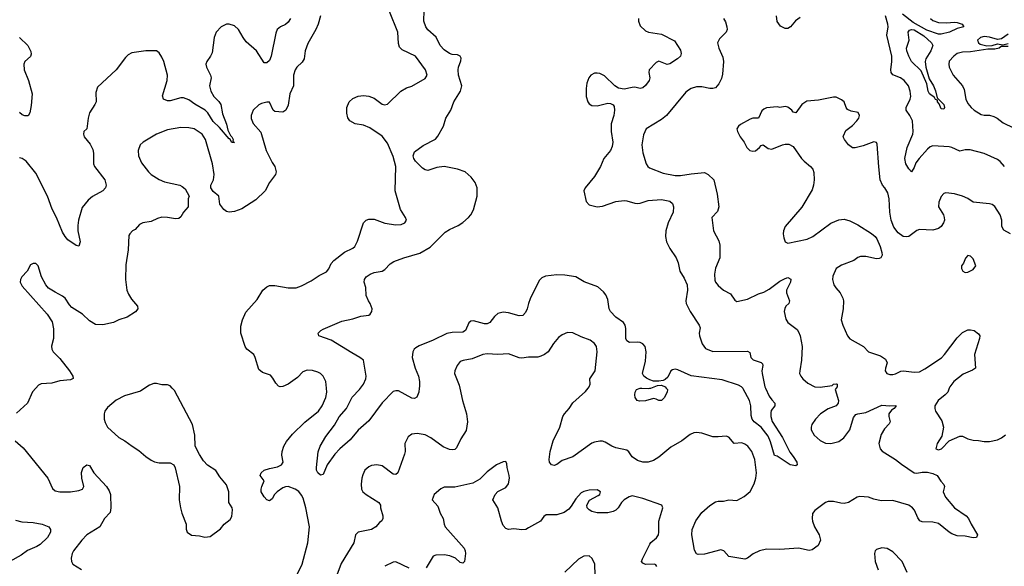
# Model space of a CAD drawing. Header units: inches. Extents: x 1473912 to 1647258, y 640388 to 773423.
# Tile 344 of 420: x 1586211 to 1593541, y 648675 to 652742. Entities that reach past the tile are written whole.
import ezdxf

# ---------------------------------------------------------------- set-up
doc = ezdxf.new("R2010")
doc.units = ezdxf.units.IN
doc.header["$MEASUREMENT"] = 0
for name, color, linetype in [('B5684', 7, 'Continuous'), ('B5685', 7, 'Continuous'), ('B5694', 7, 'Continuous'), ('B5695', 7, 'Continuous')]:
    doc.layers.add(name, color=color, linetype=linetype)

msp = doc.modelspace()

# ---------------------------------------------------------------- linework, layer by layer
at = {"layer": 'B5684', "color": 5}
for points, elevation in [([(1586330.9, 650000), (1586307.2, 649972.8), (1586268, 649890), (1586186.6, 649813.4)], 740), ([(1587141.4, 650000), (1587110, 649979.3), (1586990, 649942.9), (1586929.3, 649910.7), (1586863.9, 649856.1), (1586844.4, 649830), (1586838.7, 649810), (1586840.3, 649770), (1586846.2, 649746.2), (1586865.5, 649710), (1586950, 649633.1), (1586993.4, 649610), (1587048.3, 649568.3), (1587097.8, 649537.8), (1587150, 649492), (1587190, 649464.9), (1587213.3, 649453.3), (1587250, 649444.4), (1587330, 649444.9), (1587357.3, 649430), (1587368.2, 649408.2), (1587400.4, 649270), (1587398.7, 649170), (1587407.7, 649110), (1587418.8, 649070), (1587450.7, 648990), (1587451, 648951), (1587458, 648930), (1587490, 648906), (1587550, 648901), (1587590, 648891), (1587630, 648898), (1587706.3, 648953.7), (1587734, 648990), (1587776.6, 649023.4), (1587790, 649044.7), (1587795.1, 649095.1), (1587792, 649110), (1587767.8, 649150), (1587767.2, 649230), (1587750, 649280.9), (1587700.5, 649340.5), (1587670, 649388.7), (1587607.9, 649427.9), (1587579.3, 649459.3), (1587548.2, 649508.2), (1587517.6, 649570), (1587513.6, 649650), (1587497.6, 649730), (1587363.3, 649983.3), (1587346.9, 650000)], 760), ([(1588230, 648518.4), (1588312.6, 648690), (1588357.1, 648850), (1588368.1, 648970), (1588340.5, 649110), (1588321.4, 649181.4), (1588310, 649205.6), (1588290, 649231.1), (1588262.4, 649250), (1588210, 649269.8), (1588190, 649267.7), (1588170, 649259.3), (1588128, 649230), (1588107.7, 649210), (1588090, 649177.2), (1588070, 649161.2), (1588050, 649169), (1588030, 649193.2), (1588009.7, 649230), (1588008.3, 649250), (1588013.3, 649270), (1588031.8, 649310), (1588001.6, 649350), (1588008, 649370), (1588030, 649390.2), (1588070, 649403.9), (1588130, 649414.6), (1588160.7, 649430), (1588171.3, 649450), (1588163, 649503), (1588164.6, 649530), (1588177, 649570), (1588197.4, 649602.6), (1588242.7, 649657.3), (1588333, 649747), (1588436.2, 649830), (1588463.6, 649870), (1588489.6, 649930), (1588498, 649970), (1588494.9, 650000)], 740), ([(1589185.6, 650000), (1589181.3, 649970), (1589166.9, 649933.1), (1589150, 649923.6), (1589130, 649925.7), (1589030, 649979.7), (1589010, 649981.7), (1588990, 649976), (1588910, 649892), (1588810, 649757), (1588730, 649687.7), (1588670, 649616.5), (1588593.4, 649550), (1588556, 649510), (1588498.7, 649430), (1588470, 649359.3), (1588450, 649354.5), (1588429.6, 649370), (1588421.3, 649390), (1588419.7, 649410), (1588432.4, 649527.6), (1588447.4, 649570), (1588490, 649641.1), (1588555.1, 649724.9), (1588590, 649787.3), (1588644.1, 649850), (1588686.6, 649933.4), (1588740.3, 649990), (1588747.7, 650000)], 720), ([(1589487.1, 650000), (1589507.8, 649910), (1589537.2, 649810), (1589544.9, 649750), (1589534.4, 649685.6), (1589495.3, 649624.7), (1589463.7, 649556.3), (1589450, 649544), (1589430, 649541.5), (1589410, 649545.3), (1589363.8, 649563.8), (1589271.8, 649630), (1589230, 649652.4), (1589170, 649664.2), (1589130, 649658.4), (1589101.7, 649638.3), (1589078.4, 649590), (1589079.6, 649530), (1589075.6, 649510), (1589026, 649370), (1589010, 649358.9), (1588990, 649361.7), (1588910, 649421.7), (1588870, 649431), (1588830, 649424.4), (1588810, 649416.3), (1588781.1, 649390), (1588764.2, 649355.8), (1588757.3, 649330), (1588753.1, 649286.9), (1588755.6, 649250), (1588766.5, 649230), (1588790, 649210.2), (1588884.9, 649150), (1588897.6, 649130), (1588895.8, 649110), (1588915.5, 649050), (1588914.8, 649030), (1588906.4, 649013.6), (1588890, 649002), (1588861, 648970), (1588830.8, 648950), (1588730.5, 648929.5), (1588710.8, 648910), (1588699.3, 648850), (1588604, 648696), (1588572.8, 648610)], 740), ([(1586176.4, 649610), (1586236.8, 649556.8), (1586420.4, 649330), (1586455.3, 649255.3), (1586475.8, 649235.8), (1586508.7, 649228.7), (1586590, 649230.4), (1586650, 649239.5), (1586679.3, 649250), (1586687.3, 649270), (1586672.6, 649330), (1586670, 649372), (1586684.5, 649410), (1586710, 649430.6), (1586730, 649426), (1586762, 649370), (1586856.9, 649270), (1586877.6, 649237.6), (1586885.6, 649210), (1586890.2, 649110), (1586883.2, 649076.8), (1586843.1, 649030), (1586806.7, 648970), (1586711, 648909), (1586673.4, 648870), (1586612.2, 648790), (1586600.4, 648770), (1586595.2, 648735.2), (1586597.1, 648710), (1586605.5, 648690), (1586670, 648650.3)], 740), ([(1590000, 648962.1), (1589978, 648950), (1589950, 648946), (1589890, 648954.5), (1589850, 648949.3), (1589830, 648957.2), (1589810, 648979), (1589797, 649010), (1589769.5, 649109.5), (1589734, 649170), (1589750, 649210.7), (1589770, 649230.6), (1589830, 649260.7), (1589851.1, 649288.9), (1589856.4, 649330), (1589854.5, 649350), (1589839.3, 649410), (1589838, 649438), (1589830, 649454), (1589810, 649453.2), (1589761, 649430), (1589690, 649378), (1589636.7, 649323.3), (1589585.5, 649294.5), (1589450, 649265.1), (1589370, 649265.1), (1589347.3, 649252.7), (1589297.3, 649210), (1589282.8, 649170), (1589323.9, 649123.9), (1589341.6, 649070), (1589362.6, 649030), (1589370.3, 648990), (1589379.6, 648970), (1589519.5, 648810), (1589528.2, 648790), (1589530.3, 648770), (1589522, 648710), (1589510, 648698), (1589490, 648703.5), (1589455.3, 648735.3), (1589413.5, 648753.5), (1589370, 648761.1), (1589310, 648758.7), (1589290, 648749.5), (1589236.5, 648663.5)], 760), ([(1586179.5, 649019.5), (1586227.1, 649007.1), (1586310, 649001.5), (1586378.8, 648990), (1586427.7, 648970), (1586439.3, 648950), (1586439.5, 648930), (1586417.3, 648890), (1586363.2, 648836.8), (1586338.6, 648821.4), (1586270, 648793.7), (1586222, 648758), (1586138.5, 648710)], 720), ([(1589110, 648661.2), (1589010, 648707.6), (1588990, 648705.6), (1588930, 648675.1)], 760)]:
    msp.add_lwpolyline(points, dxfattribs=dict(at, elevation=elevation))
at = {"layer": 'B5685', "color": 5}
for points, elevation in [([(1588494.9, 650000), (1588489.6, 650049.6), (1588470, 650089.2), (1588449.6, 650109.6), (1588430, 650120.9), (1588391.3, 650131.3), (1588350, 650135.6), (1588318.6, 650121.4), (1588278.8, 650081.2), (1588210, 650031.5), (1588170, 650011.8), (1588150, 650009.5), (1588136.6, 650016.6), (1588117.2, 650037.2), (1588096.1, 650076.1), (1588077.7, 650097.7), (1588017.2, 650117.2), (1587990, 650139), (1587964.5, 650230), (1587954.5, 650250), (1587901.2, 650290), (1587889.3, 650310), (1587856.2, 650410), (1587857.2, 650462.8), (1587869.6, 650510), (1587894.9, 650565.1), (1587978.8, 650661.2), (1588020.7, 650730), (1588050, 650755.5), (1588070, 650763.8), (1588110, 650765.5), (1588210, 650746), (1588270, 650748.2), (1588310, 650763.1), (1588381.1, 650798.9), (1588440.3, 650839.7), (1588494.2, 650865.8), (1588512.2, 650887.8), (1588530.6, 650929.4), (1588549.1, 650950.9), (1588630, 651012.2), (1588690, 651041.6), (1588704.9, 651055.1), (1588726.5, 651093.5), (1588769.5, 651230), (1588789.7, 651250.3), (1588810, 651257.1), (1588850, 651258.7), (1588930, 651228.9), (1589010, 651214.9), (1589050, 651218), (1589077.2, 651230), (1589089.3, 651250), (1589083.7, 651270), (1589045.1, 651330), (1589006.6, 651470), (1589012.1, 651650), (1588990, 651723.7), (1588950, 651823), (1588910, 651875.4), (1588817.5, 651937.5), (1588770, 651957.6), (1588707.7, 651967.7), (1588669.5, 651989.5), (1588652.9, 652012.9), (1588646.3, 652046.3), (1588646, 652090), (1588663.7, 652130), (1588690, 652155.5), (1588730, 652172.7), (1588770, 652178), (1588810, 652173), (1588850, 652159.3), (1588910, 652114), (1588927.5, 652107.5), (1588950, 652113.4), (1589049, 652210), (1589090, 652234), (1589130, 652247.3), (1589230, 652304.4), (1589245.6, 652330), (1589231.1, 652370), (1589156.9, 652470), (1589057.2, 652517.2), (1589037.6, 652537.6), (1589030, 652566), (1589025.7, 652650), (1588963.3, 652803.3)], 740), ([(1588747.7, 650000), (1588769.8, 650030), (1588788.7, 650070), (1588790.7, 650090), (1588769.6, 650210), (1588742.9, 650230), (1588682.5, 650262.5), (1588530, 650357.1), (1588439, 650390), (1588432.3, 650410), (1588452.7, 650430), (1588470, 650439.5), (1588610, 650499.5), (1588690, 650515.8), (1588750, 650536.4), (1588810, 650543), (1588819.3, 650550), (1588831.6, 650570), (1588834, 650590), (1588820.9, 650630), (1588807, 650650), (1588789.6, 650690), (1588787.6, 650750), (1588775.6, 650790), (1588777.6, 650810), (1588789.6, 650830), (1588820.9, 650850), (1588850, 650861.7), (1588910, 650870.4), (1588930, 650883), (1588970, 650926.7), (1588996.6, 650943.4), (1589070, 650971.1), (1589190, 651004.2), (1589266, 651050), (1589378.7, 651161.3), (1589410, 651180.7), (1589474, 651210), (1589510, 651233.7), (1589551.3, 651270), (1589569.8, 651290.2), (1589590, 651327.3), (1589617.7, 651430), (1589616.9, 651490), (1589602.4, 651530), (1589571.6, 651570), (1589526.6, 651610), (1589469, 651630), (1589370, 651649.8), (1589317.1, 651642.9), (1589250, 651620.5), (1589230, 651625.1), (1589210, 651636.9), (1589158.5, 651690), (1589145.6, 651710), (1589139.7, 651730), (1589150, 651758), (1589213.6, 651806.4), (1589305.7, 651854.3), (1589324.6, 651875.4), (1589365.1, 651950), (1589383, 652010), (1589421, 652070), (1589442, 652130), (1589491.9, 652210), (1589502, 652250), (1589478.7, 652330), (1589475.6, 652370), (1589478.5, 652390), (1589496.2, 652436.2), (1589497.1, 652457.1), (1589489.2, 652470), (1589470, 652480.7), (1589430, 652482.7), (1589410, 652489.4), (1589370, 652518), (1589340.5, 652550), (1589310.9, 652610.9), (1589250, 652667), (1589234, 652690), (1589219.6, 652730), (1589222.4, 652810)], 720), ([(1588227.5, 652750), (1588210, 652724.5), (1588190, 652707.2), (1588151.5, 652688.5), (1588127.8, 652670), (1588117.4, 652642.6), (1588082, 652470), (1588070, 652439.1), (1588050, 652420.4), (1588030, 652422.2), (1587974.6, 652510), (1587897.7, 652577.7), (1587873.3, 652610), (1587838.7, 652670), (1587810, 652696.2), (1587770.6, 652709.4), (1587750, 652709.5), (1587710, 652689.6), (1587673.7, 652650), (1587659, 652610), (1587643.9, 652496.1), (1587632, 652470), (1587603.8, 652430), (1587597.1, 652410), (1587600.4, 652390), (1587630.3, 652330), (1587635.3, 652310), (1587624.2, 652250), (1587634.9, 652210), (1587657.3, 652170), (1587693.5, 652133.5), (1587708, 652110), (1587720.5, 652040.5), (1587750, 651965.5), (1587761.2, 651921.2), (1587780.5, 651880.5), (1587790.6, 651869.4), (1587799.1, 651850), (1587798, 651838), (1587810, 651828), (1587790, 651829.4), (1587775.5, 651855.5), (1587770, 651856), (1587699, 651939), (1587650, 651983.9), (1587610.3, 652050.3), (1587591.2, 652070), (1587514.1, 652114.1), (1587470, 652145.7), (1587430, 652159.8), (1587410, 652161.4), (1587330, 652139.2), (1587310, 652138.5), (1587280.7, 652150), (1587275.1, 652175.1), (1587309.7, 652289.7), (1587312.3, 652330), (1587283.5, 652430), (1587270, 652462.9), (1587250, 652495.1), (1587229.7, 652509.7), (1587150.9, 652510.9), (1587044.9, 652495.1), (1587018.8, 652481.2), (1586998.4, 652461.6), (1586930.2, 652369.8), (1586790, 652241.2), (1586778.4, 652201.6), (1586779.1, 652130), (1586771.4, 652110), (1586730.8, 652049.2), (1586719.7, 652010), (1586710.3, 651929.7), (1586687.7, 651910), (1586686, 651890), (1586690.5, 651870), (1586736.4, 651816.4), (1586756.3, 651776.3), (1586760.7, 651750), (1586760.3, 651670), (1586768.9, 651650), (1586844.6, 651550), (1586854.3, 651510), (1586850.3, 651490), (1586830.5, 651470), (1586752.8, 651427.2), (1586721.7, 651398.3), (1586676.4, 651343.6), (1586649.2, 651250.8), (1586642.8, 651210), (1586643.1, 651170), (1586660.3, 651090), (1586650, 651057.2), (1586630, 651062.9), (1586570, 651104.4), (1586548.6, 651130), (1586530, 651160.7), (1586485.7, 651270), (1586453.4, 651333.4), (1586418, 651430), (1586330, 651600.9), (1586258, 651690), (1586230, 651709.4), (1586210, 651714.5)], 720), ([(1588451, 652770), (1588433, 652710), (1588414.9, 652670), (1588355.6, 652564.4), (1588337.1, 652510), (1588327.7, 652450), (1588313.5, 652426.5), (1588274, 652390), (1588262.4, 652370), (1588248.9, 652330), (1588250.4, 652250), (1588222, 652190), (1588210, 652106), (1588191, 652070), (1588170, 652055.3), (1588110, 652058), (1588098, 652070), (1588070, 652128), (1588050, 652128.7), (1588010, 652119), (1587990, 652108.7), (1587950, 652068.7), (1587933.4, 652030), (1587934, 652006), (1587948.7, 651970), (1588006.3, 651906.3), (1588045.3, 651770), (1588090, 651680.7), (1588110.4, 651650), (1588120.5, 651610), (1588116.3, 651590), (1588070.7, 651530), (1588039.1, 651470), (1587970, 651402), (1587865.7, 651334.3), (1587810, 651314.3), (1587770, 651309.6), (1587750, 651315.6), (1587729.5, 651330), (1587702, 651370), (1587694.5, 651430), (1587650, 651464), (1587633.2, 651490), (1587633.2, 651510), (1587654.5, 651550), (1587658, 651590), (1587645.4, 651670), (1587594.6, 651850), (1587568.2, 651890), (1587510, 651929.7), (1587470, 651938.2), (1587410, 651939.8), (1587310, 651922.4), (1587228.7, 651891.3), (1587128.8, 651831.2), (1587108.8, 651811.2), (1587093.7, 651770), (1587096, 651730), (1587116.4, 651676.4), (1587168.7, 651610), (1587188.7, 651590), (1587250, 651552.6), (1587290, 651536.5), (1587402, 651510), (1587421.4, 651501.4), (1587442.5, 651482.5), (1587471.3, 651430), (1587464.7, 651410), (1587466, 651350), (1587430, 651309.3), (1587410, 651276), (1587395.8, 651264.2), (1587370, 651260.5), (1587310.8, 651270.8), (1587270, 651271.8), (1587237.6, 651262.4), (1587190, 651239.6), (1587128.5, 651231.5), (1587102, 651218), (1587070, 651181.2), (1587051.3, 651170), (1587030.7, 651149.3), (1587024, 651136), (1587017.1, 651030), (1587002, 650918), (1586999.1, 650810), (1587007.7, 650730), (1587019.9, 650699.9), (1587042, 650662), (1587086.8, 650610), (1587090.8, 650590), (1587072.3, 650567.7), (1587010.4, 650529.6), (1586950, 650509.3), (1586910, 650489.4), (1586830, 650472.7), (1586774, 650474), (1586730, 650502), (1586677.2, 650550), (1586600.1, 650600.1), (1586581, 650621), (1586550, 650669.2), (1586530, 650686), (1586473.8, 650713.8), (1586425.1, 650745.1), (1586405.2, 650770), (1586374, 650830), (1586348, 650910), (1586330, 650928), (1586310, 650928), (1586290, 650918), (1586266.8, 650870), (1586227.3, 650830), (1586216.3, 650810), (1586215.5, 650790), (1586230, 650760.7), (1586414.8, 650550), (1586453.2, 650493.2), (1586461.4, 650441.4), (1586462, 650370), (1586446.4, 650313.6), (1586450.4, 650290), (1586459.3, 650270), (1586510, 650220.4), (1586582.8, 650130), (1586607.2, 650090), (1586608.3, 650071.7), (1586590, 650062), (1586510, 650054.8), (1586450, 650038.2), (1586370, 650032.9), (1586350, 650022), (1586330.9, 650000)], 740), ([(1586210.1, 652610.1), (1586270.9, 652550), (1586293.4, 652506.6), (1586295.2, 652484.8), (1586291.3, 652468.7), (1586250, 652432), (1586241.5, 652410), (1586245.2, 652370), (1586277, 652290), (1586302.4, 652190), (1586296.2, 652103.8), (1586285.3, 652050), (1586272.7, 652027.3), (1586250, 652025.6), (1586230, 652034.2), (1586210, 652051.3)], 680), ([(1590000, 650630.4), (1589989, 650591), (1589976.5, 650563.5), (1589957.7, 650542.3), (1589930, 650538), (1589850, 650560.4), (1589810, 650566.3), (1589770, 650555.1), (1589745.3, 650534.7), (1589710.2, 650489.8), (1589690, 650480.5), (1589670, 650479.7), (1589590, 650500.5), (1589570, 650499.6), (1589553.5, 650486.5), (1589529.2, 650430.8), (1589510, 650418.5), (1589430, 650413.8), (1589390, 650406.5), (1589290, 650358.5), (1589183.7, 650316.3), (1589159, 650301), (1589147.2, 650290), (1589137.4, 650270), (1589132.8, 650230), (1589155.8, 650150), (1589179.2, 650090), (1589186.7, 650050), (1589187.4, 650012.6), (1589185.6, 650000)], 720), ([(1590000, 650230.7), (1589950, 650223.5), (1589930, 650226.6), (1589850, 650255.8), (1589770, 650251.1), (1589690, 650256), (1589658.8, 650250), (1589579.9, 650220.1), (1589512.3, 650207.7), (1589490, 650198), (1589467.7, 650170), (1589450.7, 650130), (1589448.2, 650110), (1589482, 650022), (1589487.1, 650000)], 740), ([(1587346.9, 650000), (1587330, 650017.2), (1587310, 650026), (1587270, 650026.6), (1587230, 650036), (1587210, 650036), (1587176.7, 650023.3), (1587141.4, 650000)], 760)]:
    msp.add_lwpolyline(points, dxfattribs=dict(at, elevation=elevation))
at = {"layer": 'B5694', "color": 5}
for points, elevation in [([(1592288.5, 650000), (1592281, 649990), (1592305.5, 649910), (1592304.9, 649890), (1592290.3, 649869.7), (1592230, 649846.6), (1592172.7, 649810), (1592134.9, 649770), (1592108.8, 649730), (1592103.7, 649710), (1592103.7, 649690), (1592125.3, 649650), (1592170, 649610.3), (1592210, 649592.6), (1592250, 649589.2), (1592310, 649604.5), (1592345.4, 649630), (1592392.1, 649690), (1592417.4, 649782.6), (1592436.1, 649803.9), (1592450, 649810.4), (1592510, 649820.8), (1592630, 649874.3), (1592690, 649870.3), (1592732.7, 649872.7), (1592734.8, 649870), (1592721, 649850), (1592702.5, 649837.5), (1592682, 649810), (1592680.7, 649790), (1592690.7, 649750), (1592684.5, 649735.5), (1592650, 649699.3), (1592623.7, 649656.3), (1592607.6, 649590), (1592615.8, 649550), (1592632.5, 649532.5), (1592730, 649470.3), (1592774.9, 649434.9), (1592870, 649371.3), (1592890, 649369.2), (1592930, 649376.3), (1592970, 649374.6), (1593010, 649366), (1593041.3, 649350), (1593067.6, 649307.6), (1593090, 649284.7), (1593094.9, 649270), (1593086.4, 649230), (1593104.2, 649190), (1593169.3, 649109.3), (1593256.3, 649050), (1593275.5, 649030), (1593294, 648990), (1593342, 648910), (1593334, 648890), (1593310, 648887.3), (1593250, 648898.9), (1593190, 648901.6), (1593150, 648916.9), (1593130, 648929.6), (1593050, 648993.6), (1593010, 649004.8), (1592930, 649005.1), (1592912.8, 649012.8), (1592896.3, 649036.3), (1592873, 649093), (1592858, 649110), (1592829.5, 649130), (1592710, 649165.3), (1592623.3, 649163.3), (1592570, 649174), (1592530.5, 649190.5), (1592466.2, 649193.8), (1592444.9, 649190), (1592382, 649150), (1592350, 649142), (1592323.8, 649143.8), (1592270, 649158.5), (1592230, 649156.9), (1592210, 649149.5), (1592130.4, 649089.6), (1592112.8, 649067.2), (1592110.4, 649030), (1592114, 649010), (1592127.2, 648970), (1592162.6, 648910), (1592172.2, 648870), (1592154.9, 648830), (1592110, 648797.4), (1592087.4, 648792.6), (1592010, 648809.9), (1591870, 648800.2), (1591770, 648802.1), (1591719.3, 648790), (1591672.5, 648767.5), (1591630, 648736.9), (1591609.6, 648729.6), (1591490, 648747.6), (1591451.8, 648790), (1591430, 648797.2), (1591310, 648766.3), (1591262.5, 648762.5), (1591250, 648769), (1591235.1, 648795.1), (1591214.8, 648910), (1591217.8, 648950), (1591245.6, 649014.4), (1591290, 649075.3), (1591350, 649127.4), (1591390, 649154.4), (1591410, 649159.5), (1591450, 649159.5), (1591490, 649168.7), (1591550, 649166), (1591605.6, 649194.4), (1591650, 649232.2), (1591679.3, 649290), (1591690.7, 649330), (1591695, 649370), (1591684.2, 649470), (1591660.4, 649530), (1591631.1, 649570), (1591610, 649585.1), (1591586.7, 649593.3), (1591530, 649589.6), (1591490, 649635.6), (1591470, 649644.2), (1591410, 649637.6), (1591370, 649639.6), (1591290, 649666), (1591250, 649669.7), (1591230, 649667.8), (1591203.2, 649656.8), (1591139.3, 649610), (1591059.2, 649560.8), (1590970, 649486.3), (1590930, 649463.1), (1590890, 649449.7), (1590850, 649449.7), (1590810, 649462.6), (1590771.8, 649490), (1590746, 649526), (1590730, 649539.6), (1590650, 649557.2), (1590618, 649570), (1590570, 649598.7), (1590550, 649606), (1590530, 649606.3), (1590490, 649599.7), (1590470, 649591.2), (1590330, 649488.9), (1590250, 649462.6), (1590210, 649431.6), (1590190, 649426), (1590169.7, 649429.7), (1590154.5, 649450), (1590151.6, 649470), (1590159.7, 649530), (1590183.1, 649610), (1590231.6, 649710), (1590254.8, 649790), (1590266, 649810), (1590302, 649850), (1590328.4, 649891.6), (1590423.6, 649976.4), (1590443.2, 650000)], 740), ([(1591024.8, 650000), (1591033.4, 649990), (1591030.3, 649970), (1591010, 649929.3), (1590990, 649909.5), (1590970, 649909.5), (1590950, 649919.5), (1590930, 649922.9), (1590870, 649907.3), (1590824.5, 649904.5), (1590808.7, 649910), (1590794, 649930), (1590789.3, 649950), (1590793.2, 649970), (1590802.7, 649990), (1590828.9, 650000)], 720), ([(1590842, 650000), (1590890, 649998.4), (1590900.2, 650000)], 720), ([(1591763.1, 650000), (1591790, 649942), (1591810, 649913), (1591833.4, 649890), (1591833.4, 649870), (1591806.4, 649833.6), (1591802.3, 649817.7), (1591803.1, 649790), (1591811.8, 649751.8), (1591890, 649633.4), (1591943.9, 649523.9), (1591970, 649493.4), (1591997.3, 649450), (1591998.8, 649430), (1591990, 649422.7), (1591948, 649430), (1591850, 649495.3), (1591830, 649499), (1591801.4, 649601.4), (1591782.7, 649642.7), (1591730.8, 649710.8), (1591679.6, 649750), (1591663.1, 649770), (1591656.2, 649796.2), (1591653.3, 649870), (1591644.2, 649910), (1591596.6, 649996.6), (1591593.7, 650000)], 720), ([(1593131.4, 650000), (1593119.5, 649970), (1593101.6, 649950), (1593048.5, 649910), (1593024.9, 649870), (1593023.1, 649850), (1593028.4, 649830), (1593077.2, 649757.2), (1593089.2, 649710), (1593077.2, 649642.8), (1593040.7, 649590), (1593031.3, 649550), (1593050, 649542), (1593074, 649550), (1593131.5, 649608.5), (1593210, 649644), (1593230, 649642.8), (1593270, 649624), (1593310, 649613.4), (1593350, 649612.4), (1593390, 649604.2), (1593430, 649603.9), (1593490, 649615.8), (1593519.6, 649630), (1593550, 649653.7)], 760), ([(1590953.6, 648673.6), (1590946.3, 648686.3), (1590938, 648690), (1590869.6, 648689.6), (1590850, 648699), (1590841.2, 648710), (1590846.6, 648730), (1590901, 648839), (1590910, 648852.4), (1590952.3, 648887.7), (1590965.7, 648910), (1590969.8, 648930.2), (1590969.7, 649010), (1590999.5, 649110), (1590991.3, 649131.3), (1590850, 649179.8), (1590770, 649199.5), (1590747.7, 649192.3), (1590710.4, 649169.6), (1590690.4, 649149.6), (1590666.8, 649110), (1590650, 649093.2), (1590630, 649082.7), (1590590, 649073.2), (1590510, 649074), (1590470, 649084), (1590450, 649095.3), (1590435.3, 649110), (1590434, 649130), (1590453.6, 649166.4), (1590518.6, 649201.4), (1590528.7, 649210), (1590535.3, 649230), (1590510, 649244), (1590450, 649242.7), (1590410, 649232.7), (1590390, 649221.2), (1590350, 649177.2), (1590317.6, 649122.4), (1590299.5, 649100.5), (1590264.7, 649075.3), (1590210, 649058.7), (1590130, 649058.4), (1590113.8, 649046.2), (1590087.3, 649010), (1590000, 648962.1)], 760), ([(1590495.6, 648610), (1590491.6, 648690), (1590473.9, 648733.9), (1590450, 648753.3), (1590410, 648751.2), (1590370, 648729.6), (1590270, 648631.6)], 780), ([(1592816.9, 648630), (1592779.7, 648710), (1592710, 648783.7), (1592670, 648806.6), (1592630, 648812.3), (1592590, 648801.2), (1592580.7, 648790), (1592574, 648770), (1592579.1, 648710), (1592602, 648650)], 760)]:
    msp.add_lwpolyline(points, dxfattribs=dict(at, elevation=elevation))
at = {"layer": 'B5695', "color": 5}
for points, elevation in [([(1592992.2, 652752.2), (1593010, 652734.9), (1593050, 652721.1), (1593110, 652719), (1593170, 652723.8), (1593190, 652720.2), (1593227.3, 652710), (1593241, 652690), (1593190, 652675.8), (1593131.9, 652648.1), (1593070, 652634.6), (1593050, 652634.3), (1592964.2, 652664.2), (1592861.5, 652721.5), (1592783, 652783)], 720), ([(1590816.5, 652750), (1590818, 652730), (1590830, 652697.3), (1590870, 652660.3), (1590891.3, 652650), (1590990, 652635.6), (1591085.8, 652585.8), (1591130, 652516), (1591134.4, 652490), (1591130.4, 652470), (1591107.3, 652450), (1591050, 652414), (1591030, 652409.6), (1590970, 652432.4), (1590950, 652424.2), (1590897.1, 652370), (1590894.4, 652350), (1590901.1, 652310), (1590896.5, 652290), (1590870, 652251.6), (1590850, 652234.3), (1590830, 652229.7), (1590790, 652239.7), (1590770, 652238.7), (1590710, 652224.5), (1590670, 652232.3), (1590642.7, 652250), (1590563.9, 652323.9), (1590530, 652340.9), (1590510, 652344.5), (1590490, 652343.7), (1590464, 652330), (1590448, 652310), (1590432.7, 652270), (1590427, 652230), (1590428.8, 652170), (1590439.3, 652130), (1590450, 652116.3), (1590470, 652104.9), (1590510, 652102.3), (1590590, 652120.4), (1590610, 652119.1), (1590628.3, 652108.3), (1590636.1, 652096.1), (1590639.3, 652070), (1590633.7, 652030), (1590613.1, 651966.9), (1590615.3, 651910), (1590626.7, 651830), (1590622.2, 651797.8), (1590608.9, 651770), (1590560.3, 651710), (1590536, 651650), (1590490, 651574.5), (1590420.7, 651490), (1590410.8, 651470), (1590428.5, 651388.5), (1590450, 651365.5), (1590510.4, 651350.4), (1590550, 651355.3), (1590650, 651389), (1590710, 651396.9), (1590730, 651395.6), (1590790, 651376.5), (1590810, 651374.3), (1590830, 651376.5), (1590890, 651396.3), (1590990, 651403.8), (1591050, 651392.4), (1591070, 651374.9), (1591078.3, 651350), (1591076.9, 651310), (1591039.7, 651230), (1591020.3, 651170), (1591019.6, 651130), (1591025.5, 651090), (1591050, 651039.3), (1591098.7, 650970), (1591112.4, 650932.4), (1591126.3, 650870), (1591158.9, 650818.9), (1591179.6, 650770), (1591182.8, 650730), (1591170.3, 650650), (1591173.4, 650630), (1591203.1, 650570), (1591270.4, 650470), (1591276.4, 650450), (1591270.4, 650410), (1591272.2, 650390), (1591290.5, 650330), (1591315.8, 650295.8), (1591370, 650274.4), (1591630, 650276), (1591645.4, 650265.4), (1591654, 650230), (1591670.3, 650210.3), (1591731.2, 650191.2), (1591741.3, 650181.3), (1591744.6, 650170), (1591736.8, 650130), (1591738.2, 650110), (1591758.5, 650010), (1591763.1, 650000)], 720), ([(1591450.2, 652750.2), (1591465.1, 652725.1), (1591476.4, 652690), (1591477.6, 652670), (1591470.4, 652650), (1591419.9, 652600.1), (1591406.7, 652570), (1591414.6, 652530), (1591444.5, 652464.5), (1591451.3, 652431.3), (1591444.1, 652335.9), (1591435.6, 652304.4), (1591416.2, 652263.8), (1591390, 652235.6), (1591370, 652229.6), (1591350, 652229.6), (1591290, 652243.6), (1591250, 652242.6), (1591210, 652231.1), (1591190, 652218.7), (1591170, 652202.9), (1591025.7, 652030), (1590990, 652000.5), (1590874, 651930), (1590854.2, 651885.8), (1590842, 651810), (1590850.3, 651750.3), (1590874.9, 651670), (1590887.7, 651650), (1590900.6, 651640.6), (1591001.2, 651601.2), (1591090, 651582.3), (1591130, 651582.8), (1591210, 651596.3), (1591310, 651604.2), (1591336.3, 651590), (1591378, 651550), (1591403, 651443), (1591416, 651350), (1591405.7, 651314.3), (1591364.4, 651270), (1591375.8, 651170), (1591415.8, 651095.8), (1591424.2, 651064.2), (1591422.6, 650970), (1591390, 650894), (1591383.1, 650850), (1591385.1, 650805.1), (1591390.4, 650790), (1591410, 650763.8), (1591450.7, 650730), (1591502.8, 650702.8), (1591535.8, 650655.8), (1591550, 650646.4), (1591630, 650664), (1591710, 650701.7), (1591750, 650714.6), (1591790, 650736.5), (1591870, 650797.6), (1591910, 650817.4), (1591930, 650823), (1591952.2, 650812.2), (1591950.3, 650790), (1591920.7, 650730), (1591920.2, 650710), (1591942.8, 650650), (1591936.5, 650630), (1591915.3, 650610), (1591906.2, 650593.8), (1591903.2, 650570), (1591915, 650515), (1591928.8, 650490), (1591997.8, 650437.8), (1592010, 650420.4), (1592021.2, 650390), (1592036.9, 650310), (1592032.3, 650210), (1592017.8, 650130), (1592017.4, 650110), (1592025.7, 650090), (1592042, 650070), (1592078.7, 650038.7), (1592130, 650011.6), (1592170, 650007.3), (1592258.6, 650021.4), (1592270.6, 650030.6), (1592290, 650034), (1592298, 650030), (1592296, 650010), (1592288.5, 650000)], 740), ([(1592022, 652758), (1591986.3, 652733.7), (1591950, 652689), (1591930, 652677.2), (1591910, 652677.2), (1591874.8, 652694.8), (1591850, 652728.7), (1591844.7, 652770)], 740), ([(1593542.3, 651650), (1593510, 651687), (1593490, 651701), (1593390, 651746), (1593287, 651773), (1593250, 651774.7), (1593210, 651763.5), (1593150.9, 651790.9), (1593130, 651796.1), (1593010, 651803.5), (1592990, 651795.4), (1592970, 651779.7), (1592906.4, 651710), (1592882.7, 651677.3), (1592870, 651642.7), (1592850, 651609.2), (1592830, 651631.8), (1592808.4, 651670), (1592799.9, 651710), (1592817.7, 651790), (1592859.1, 651890), (1592862.9, 651910), (1592858, 651990), (1592837.6, 652030), (1592809.6, 652070), (1592809.7, 652090), (1592841, 652150), (1592844.5, 652170), (1592841.1, 652210), (1592828.6, 652250), (1592795.4, 652290), (1592767.6, 652310), (1592712.2, 652332.2), (1592697.6, 652350), (1592695.3, 652370), (1592704.8, 652430), (1592704.5, 652470), (1592667.2, 652627.2), (1592675.3, 652690), (1592673.8, 652710), (1592656.5, 652770)], 740), ([(1593570, 652634.7), (1593519.7, 652600.3), (1593490, 652595.1), (1593432, 652612), (1593390, 652616.2), (1593363.8, 652610), (1593341.5, 652590), (1593347.8, 652570), (1593360.9, 652560.9), (1593410, 652547.2), (1593450, 652550.3), (1593490, 652562.4), (1593530, 652556.3), (1593570, 652563.8)], 740), ([(1593570, 652541.7), (1593518, 652542), (1593502, 652530), (1593470, 652522.3), (1593418.1, 652521.9), (1593290, 652502.6), (1593230, 652500.3), (1593190.7, 652490), (1593164.9, 652470), (1593130, 652433.2), (1593127, 652410), (1593130.4, 652390), (1593161.3, 652330), (1593231.1, 652251.1), (1593242.2, 652222.2), (1593254.3, 652150), (1593270, 652119.3), (1593295.3, 652090), (1593317.6, 652070), (1593370, 652036.1), (1593390, 652031.3), (1593430, 652031), (1593462, 652022), (1593488.4, 652008.4), (1593533.6, 651973.6), (1593610, 651936.9)], 740), ([(1593587.7, 651147.7), (1593537, 651177), (1593523.9, 651203.9), (1593523, 651250), (1593509.7, 651290), (1593470, 651352), (1593450, 651367.6), (1593430, 651373.3), (1593310, 651385.4), (1593270, 651411.1), (1593230, 651429.7), (1593170, 651447.3), (1593104.9, 651455.1), (1593090, 651449.2), (1593072.3, 651427.7), (1593054.4, 651385.6), (1593052.4, 651350), (1593087.2, 651290), (1593093.7, 651270), (1593094.9, 651250), (1593088.9, 651230), (1593070, 651203.5), (1593050, 651189.7), (1593010, 651175.4), (1592910, 651181.1), (1592890, 651174), (1592830.5, 651130), (1592810, 651125.4), (1592788.8, 651128.8), (1592750, 651156.9), (1592718.4, 651198.4), (1592698.7, 651250), (1592689.8, 651310), (1592683.1, 651410), (1592673.4, 651453.4), (1592651.9, 651491.9), (1592634.5, 651510), (1592618, 651550), (1592606.9, 651646.9), (1592595.8, 651815.8), (1592589.5, 651829.5), (1592570, 651832.8), (1592490, 651803.5), (1592430, 651789.7), (1592409.8, 651789.8), (1592380.7, 651810), (1592352.3, 651850), (1592341.2, 651870), (1592342.7, 651877.3), (1592362, 651918), (1592410, 651955.5), (1592442.7, 651990), (1592457, 652010), (1592462.7, 652030), (1592452, 652052), (1592400.7, 652060.7), (1592374.5, 652074.5), (1592362.7, 652090), (1592349, 652130), (1592330, 652145.2), (1592290, 652165.2), (1592270, 652165.2), (1592157.1, 652142.9), (1592070, 652135.6), (1592034.8, 652110), (1591990, 652048), (1591970, 652055.3), (1591959, 652070), (1591930, 652092.3), (1591910, 652095.1), (1591870, 652089.3), (1591850, 652092.7), (1591770, 652086.6), (1591750, 652077.2), (1591736.7, 652063.3), (1591710, 652009), (1591670, 652009.5), (1591650, 652002), (1591577.1, 651962.9), (1591561, 651950), (1591550.8, 651930), (1591554, 651910), (1591575.5, 651870), (1591603.8, 651830), (1591623.8, 651790), (1591646.8, 651770), (1591670, 651764.9), (1591690, 651766.7), (1591718, 651790), (1591730, 651806.8), (1591746, 651810), (1591783.4, 651783.4), (1591810, 651779.5), (1591890.7, 651810.7), (1591910, 651816.3), (1591936.3, 651816.3), (1591970, 651798), (1592030.4, 651710), (1592050, 651688.4), (1592099.1, 651650), (1592115.5, 651630), (1592124.1, 651604.1), (1592126.7, 651550), (1592121.7, 651510), (1592110, 651477.2), (1592033.2, 651346.8), (1591910, 651203.7), (1591897.8, 651170), (1591895.6, 651150), (1591899.9, 651119.9), (1591910.8, 651090), (1591930, 651080.4), (1592073.2, 651110), (1592114.5, 651130), (1592250, 651227.7), (1592310, 651254), (1592350, 651258.8), (1592390, 651246.8), (1592450, 651215.5), (1592551.3, 651151.3), (1592579.3, 651130), (1592592.5, 651112.5), (1592615.8, 651055.8), (1592628.5, 651010), (1592632.2, 650990), (1592620.7, 650970), (1592610, 650964.7), (1592590, 650963.5), (1592510, 650980.7), (1592470, 650979.5), (1592450, 650972.3), (1592420.7, 650950), (1592330, 650915.1), (1592290.5, 650890), (1592265.1, 650834.9), (1592262.4, 650810), (1592272.7, 650770), (1592286.4, 650746.4), (1592318, 650710), (1592339.1, 650670), (1592343, 650650), (1592341.6, 650590), (1592327.3, 650510), (1592339.3, 650470), (1592373, 650390), (1592390, 650367.7), (1592494, 650310), (1592530.8, 650270), (1592620.2, 650240.2), (1592656.5, 650216.5), (1592668.4, 650190), (1592655.5, 650150), (1592654, 650130), (1592666.8, 650110), (1592690, 650101.6), (1592710, 650102.4), (1592730, 650107), (1592770, 650126.4), (1592790, 650128.8), (1592870, 650118.6), (1592910, 650122.3), (1592950, 650143.9), (1593073.3, 650226.7), (1593095.8, 650250), (1593190, 650374.6), (1593230, 650414), (1593270, 650433.7), (1593290, 650435.8), (1593316, 650430), (1593350, 650404.7), (1593358.8, 650390), (1593357.3, 650370), (1593320.3, 650250), (1593326, 650150), (1593304.4, 650135.6), (1593235.6, 650104.4), (1593164.9, 650050), (1593135.3, 650010), (1593131.4, 650000)], 760), ([(1591593.7, 650000), (1591585.1, 650010), (1591562.3, 650022.3), (1591441.8, 650061.8), (1591210, 650093.4), (1591110, 650136.5), (1591090, 650141), (1591070, 650138), (1591059.3, 650130), (1591036.4, 650083.6), (1591015.5, 650064.5), (1591001.2, 650058.8), (1590970, 650052.7), (1590930, 650052.7), (1590901.5, 650061.5), (1590876.2, 650076.2), (1590856.9, 650090), (1590848.2, 650110), (1590870, 650202), (1590875.8, 650270), (1590867.1, 650310), (1590850, 650329.7), (1590830, 650339.8), (1590810, 650343.5), (1590750, 650341.5), (1590730, 650352), (1590722.4, 650370), (1590723.8, 650443.8), (1590719.3, 650470), (1590707.2, 650490), (1590648.4, 650528.4), (1590608.4, 650570), (1590599.2, 650590), (1590590, 650661.2), (1590574.5, 650694.5), (1590557.2, 650717.2), (1590515, 650755), (1590412.9, 650792.9), (1590350, 650828.4), (1590270, 650841), (1590210, 650843.8), (1590125.8, 650834.2), (1590099, 650821), (1590077.7, 650802.3), (1590010, 650666), (1590000, 650630.4)], 720), ([(1590443.2, 650000), (1590451.5, 650010), (1590458, 650030), (1590455.6, 650070), (1590495.8, 650130), (1590510.9, 650270), (1590504.4, 650310), (1590490, 650334), (1590457.6, 650357.6), (1590390, 650381.7), (1590330, 650411.2), (1590290, 650415.1), (1590250, 650398.4), (1590222.8, 650377.2), (1590186, 650334), (1590144.9, 650270), (1590118, 650250), (1590090, 650237.7), (1590067.8, 650232.2), (1590010, 650232.1), (1590000, 650230.7)], 740), ([(1590828.9, 650000), (1590830, 650000.4), (1590842, 650000)], 720), ([(1590900.2, 650000), (1590910, 650001.6), (1590958.9, 650021.1), (1590990, 650022), (1591016.3, 650010), (1591024.8, 650000)], 720)]:
    msp.add_lwpolyline(points, dxfattribs=dict(at, elevation=elevation))
for points, elevation in [([(1593090, 652075.3), (1593070, 652079), (1593055.1, 652115.1), (1593044.2, 652130), (1593043.1, 652143.1), (1593030, 652147.3), (1593022.4, 652162.4), (1592984.1, 652190), (1592973.5, 652210), (1592965, 652265), (1592921, 652361), (1592850.6, 652430), (1592831, 652470), (1592815.9, 652510), (1592813.6, 652530), (1592832.7, 652590), (1592826, 652650), (1592835.5, 652664.5), (1592850, 652668.7), (1592870, 652666.3), (1592942.8, 652622.8), (1592998, 652570), (1593009.2, 652550), (1592993.8, 652510), (1592956, 652450), (1592952.6, 652430), (1592956.6, 652390), (1592981.7, 652301.7), (1593014.4, 652250), (1593030, 652214), (1593041.6, 652161.6), (1593090.4, 652110), (1593096.3, 652090)], 720), ([(1593270, 650988), (1593251.1, 650968.9), (1593238, 650930), (1593222, 650910), (1593222, 650890), (1593232, 650870), (1593250, 650861), (1593270, 650862.8), (1593310, 650884.7), (1593328.7, 650910), (1593310, 650962), (1593290, 650982)], 780)]:
    msp.add_lwpolyline(points, close=True, dxfattribs=dict(at, elevation=elevation))

doc.saveas('drawing.dxf')
